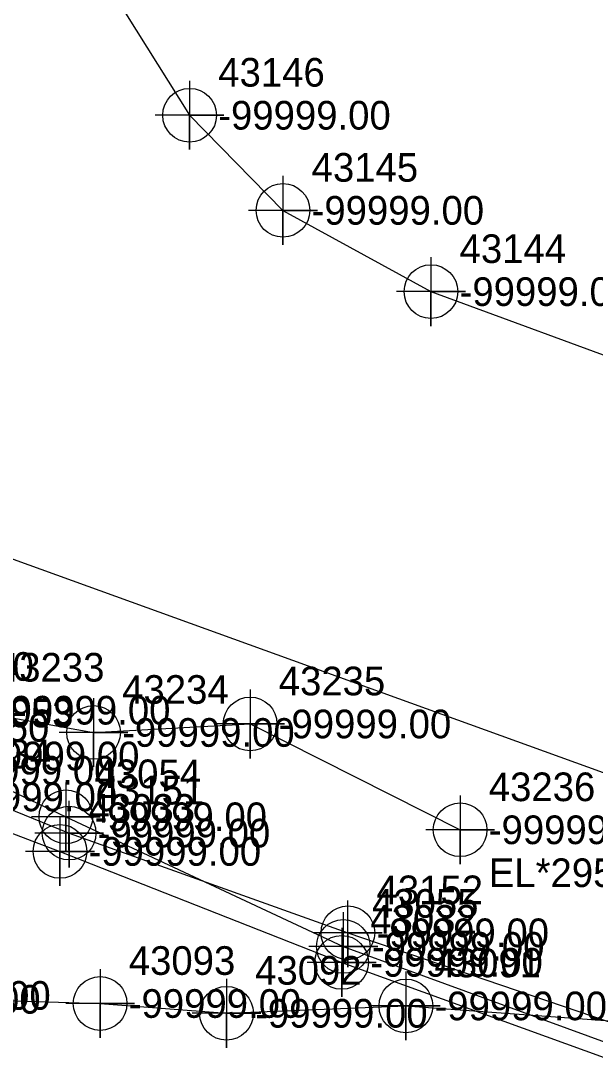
# Model space of a CAD drawing. Extents: x 2083698 to 2094313, y 743246 to 752873.
# Drawn here: x 2092743.3 to 2092793.4, y 746928.2 to 747019.8 of the extents above; entities that cross this region are included whole.
import ezdxf

# ---------------------------------------------------------------- set-up
doc = ezdxf.new("R2010")
doc.units = 0
for name, color, linetype in [('COGO Default Point Number', 7, 'Continuous'), ('Exist Property Iron Pin Leader', 7, 'Continuous'), ('Exist Property Iron Pin Text', 7, 'Continuous'), ('Exist Property Line', 7, 'Continuous'), ('Exist Property Monument Leader', 7, 'Continuous'), ('Exist Property Monument Text', 7, 'Continuous'), ('Exist Right of Way Line', 7, 'Continuous'), ('Exist Right of Way Line Leader', 7, 'Continuous'), ('Exist Right of Way Line Text', 7, 'Continuous'), ('Exist Roads EOP Leader', 7, 'Continuous'), ('Exist Utilities Power UG Cable SUE LOS B', 7, 'Continuous'), ('Exist Utilities Power UG Cable SUE LOS C', 7, 'Continuous'), ('Exist Utilities Telephone UG Conduit SUE LOS B', 7, 'Continuous'), ('Exist Utilities Water UG Line SUE LOS B', 7, 'Continuous'), ('Scratch_Level_2', 7, 'Continuous')]:
    doc.layers.add(name, color=color, linetype=linetype)

msp = doc.modelspace()

# ---------------------------------------------------------------- linework, layer by layer
at = {"layer": 'COGO Default Point Number'}
for points in [[(2092750.202, 746937.079), (2092750.202, 746931.079), (2092750.202, 746934.079), (2092753.202, 746934.079), (2092747.202, 746934.079)], [(2092761.231, 746936.224), (2092761.231, 746930.224), (2092761.231, 746933.224), (2092764.231, 746933.224), (2092758.231, 746933.224)], [(2092776.887, 746936.868), (2092776.887, 746930.868), (2092776.887, 746933.868), (2092779.887, 746933.868), (2092773.887, 746933.868)]]:
    msp.add_lwpolyline(points, dxfattribs=at)
for centre in [(2092750.202, 746934.079), (2092776.887, 746933.868), (2092761.231, 746933.224)]:
    msp.add_circle(centre, 2.344, dxfattribs=at)
at = {"layer": 'Exist Property Iron Pin Text'}
for points in [[(2092758.012, 747014.603), (2092758.012, 747008.603), (2092758.012, 747011.603), (2092761.012, 747011.603), (2092755.012, 747011.603)], [(2092766.161, 747006.304), (2092766.161, 747000.304), (2092766.161, 747003.304), (2092769.161, 747003.304), (2092763.161, 747003.304)], [(2092779.08, 746999.209), (2092779.08, 746993.209), (2092779.08, 746996.209), (2092782.08, 746996.209), (2092776.08, 746996.209)], [(2092749.626, 746960.736), (2092749.626, 746954.736), (2092749.626, 746957.736), (2092752.626, 746957.736), (2092746.626, 746957.736)], [(2092763.29, 746961.476), (2092763.29, 746955.476), (2092763.29, 746958.476), (2092766.29, 746958.476), (2092760.29, 746958.476)], [(2092747.213, 746953.375), (2092747.213, 746947.375), (2092747.213, 746950.375), (2092750.213, 746950.375), (2092744.213, 746950.375)], [(2092781.626, 746952.241), (2092781.626, 746946.241), (2092781.626, 746949.241), (2092784.626, 746949.241), (2092778.626, 746949.241)], [(2092746.696, 746950.355), (2092746.696, 746944.355), (2092746.696, 746947.355), (2092749.696, 746947.355), (2092743.696, 746947.355)], [(2092771.429, 746942.062), (2092771.429, 746936.062), (2092771.429, 746939.062), (2092774.429, 746939.062), (2092768.429, 746939.062)], [(2092771.285, 746940.671), (2092771.285, 746934.671), (2092771.285, 746937.671), (2092774.285, 746937.671), (2092768.285, 746937.671)]]:
    msp.add_lwpolyline(points, dxfattribs=at)
for centre in [(2092758.012, 747011.603), (2092766.161, 747003.304), (2092779.08, 746996.209), (2092763.29, 746958.476), (2092749.626, 746957.736), (2092747.213, 746950.375), (2092781.626, 746949.241), (2092746.696, 746947.355), (2092771.429, 746939.062), (2092771.285, 746937.671)]:
    msp.add_circle(centre, 2.344, dxfattribs=at)
at = {"layer": 'Exist Right of Way Line Text'}
for points in [[(2092747.459, 746951.766), (2092747.492, 746945.951), (2092747.475, 746948.951), (2092750.492, 746948.951), (2092744.492, 746948.951)], [(2092771.794, 746943.063), (2092771.827, 746937.248), (2092771.81, 746940.248), (2092774.827, 746940.248), (2092768.827, 746940.248)]]:
    msp.add_lwpolyline(points, dxfattribs=at)
for centre in [(2092747.492, 746948.951), (2092771.827, 746940.248)]:
    msp.add_circle(centre, 2.344, dxfattribs=at)
at = {"layer": 'Exist Utilities Power UG Cable SUE LOS B'}
for points in [[(2092745.761, 747031.164), (2092758.012, 747011.603), (2092766.161, 747003.304), (2092779.08, 746996.209), (2092798.068, 746989.248), (2092803.069, 746988.029), (2092812.899, 746986.731), (2092814.929, 746987.173), (2092815.599, 746989.985)], [(2092708.541, 746984.899), (2092715.688, 746964.397), (2092720.193, 746963.169), (2092726.86, 746963.495), (2092738.781, 746959.677), (2092749.626, 746957.736), (2092763.29, 746958.476), (2092781.626, 746949.241)], [(2092709.264, 746984.095), (2092710.399, 746984.633), (2092712.342, 746979.498), (2092713.686, 746971.949), (2092716.873, 746969.955), (2092723.084, 746959.981), (2092736.075, 746955.679), (2092747.213, 746950.375), (2092771.429, 746939.062), (2092797.962, 746929.359), (2092820.879, 746921.421), (2092825.567, 746919.469), (2092827.41, 746917.064), (2092827.808, 746914.942)], [(2092723.337, 746956.686), (2092734.13, 746952.113), (2092746.696, 746947.355), (2092771.285, 746937.671), (2092797.884, 746928.041), (2092820.127, 746919.686), (2092879.516, 746895.35), (2092905.668, 746885.545), (2092952.231, 746868.895), (2092975.009, 746860.21), (2092994.658, 746852.824), (2093017.84, 746841.458), (2093033.781, 746834.632), (2093034.528, 746833.876), (2093034.27, 746833.471), (2093030.6, 746825.954), (2093029.056, 746821.897)]]:
    msp.add_lwpolyline(points, dxfattribs=at)
at = {"layer": 'Exist Utilities Power UG Cable SUE LOS C'}
msp.add_lwpolyline([(2091387.723, 747754.046), (2091459.294, 747488.138), (2091734.159, 747369.443), (2092190.287, 747172.263), (2092598.525, 747024.897), (2092972.515, 746889.782), (2093316.778, 746787.162), (2093711.239, 746532.367)], dxfattribs=at)
at = {"layer": 'Exist Utilities Telephone UG Conduit SUE LOS B'}
msp.add_lwpolyline([(2092711.053, 746980.241), (2092714.776, 746968.824), (2092733.971, 746954.435), (2092747.492, 746948.951), (2092771.827, 746940.248), (2092799.917, 746930.665), (2092821.678, 746924.666), (2092847.55, 746914.997), (2092863.873, 746908.072), (2092905.266, 746892.323), (2092952.948, 746874.809), (2092998.654, 746858.328), (2093026.324, 746849.586), (2093052.727, 746840.709), (2093130.416, 746815.318), (2093158.34, 746805.931)], dxfattribs=at)
at = {"layer": 'Exist Utilities Water UG Line SUE LOS B'}
msp.add_lwpolyline([(2092693.905, 746935.259), (2092715.989, 746935.023), (2092728.329, 746934.787), (2092750.202, 746934.079), (2092761.231, 746933.224), (2092776.887, 746933.868), (2092823.974, 746930.414), (2092847.333, 746926.221), (2092856.362, 746926.472), (2092872.3, 746925.656), (2092898.384, 746922.877), (2092918.764, 746923.599), (2092947.628, 746922.498), (2092959.533, 746921.23)], dxfattribs=at)

# ---------------------------------------------------------------- texts
at = {"layer": 'Exist Property Iron Pin Leader'}
for s, p in [('43146', (2092760.512, 747014.103)), ('43145', (2092768.661, 747005.804)), ('43144', (2092781.58, 746998.709)), ('43233', (2092741.281, 746962.177)), ('43235', (2092765.79, 746960.976)), ('43234', (2092752.126, 746960.236)), ('43053', (2092738.575, 746958.179)), ('43034', (2092736.63, 746954.613)), ('43054', (2092749.713, 746952.875)), ('43236', (2092784.126, 746951.741)), ('43033', (2092749.196, 746949.855)), ('43055', (2092773.929, 746941.562)), ('43032', (2092773.785, 746940.171))]:
    msp.add_text(s, height=2.5, dxfattribs=at).set_placement(p)
at = {"layer": 'Exist Property Line'}
for p in [(2092730.829, 746933.537), (2092752.702, 746932.829), (2092779.387, 746932.618), (2092763.731, 746931.974)]:
    msp.add_text('-99999.00', height=2.5, dxfattribs=at).set_placement(p)
at = {"layer": 'Exist Property Monument Leader'}
msp.add_text('EL*2951 NO MORE', height=2.5, dxfattribs=at).set_placement((2092784.126, 746944.241))
at = {"layer": 'Exist Property Monument Text'}
for p in [(2092760.512, 747010.353), (2092768.661, 747002.054), (2092781.58, 746994.959), (2092729.36, 746962.245), (2092741.281, 746958.427), (2092752.126, 746956.486), (2092765.79, 746957.226), (2092738.575, 746954.429), (2092736.63, 746950.863), (2092749.713, 746949.125), (2092784.126, 746947.991), (2092749.196, 746946.105), (2092773.929, 746937.812), (2092773.785, 746936.421)]:
    msp.add_text('-99999.00', height=2.5, dxfattribs=at).set_placement(p)
at = {"layer": 'Exist Right of Way Line'}
for s, p in [('43093', (2092752.702, 746936.579)), ('43091', (2092779.387, 746936.368)), ('43092', (2092763.731, 746935.724))]:
    msp.add_text(s, height=2.5, dxfattribs=at).set_placement(p)
at = {"layer": 'Exist Right of Way Line Leader'}
for s, p in [('43150', (2092736.471, 746956.935)), ('43151', (2092749.992, 746951.451)), ('43152', (2092774.327, 746942.748))]:
    msp.add_text(s, height=2.5, dxfattribs=at).set_placement(p)
at = {"layer": 'Exist Roads EOP Leader'}
msp.add_text('-99999.00', height=2.5, dxfattribs=at).set_placement((2092729.951, 746933.196))
at = {"layer": 'Scratch_Level_2'}
for p in [(2092736.471, 746953.185), (2092749.992, 746947.701), (2092774.327, 746938.998)]:
    msp.add_text('-99999.00', height=2.5, dxfattribs=at).set_placement(p)

doc.saveas('drawing.dxf')
